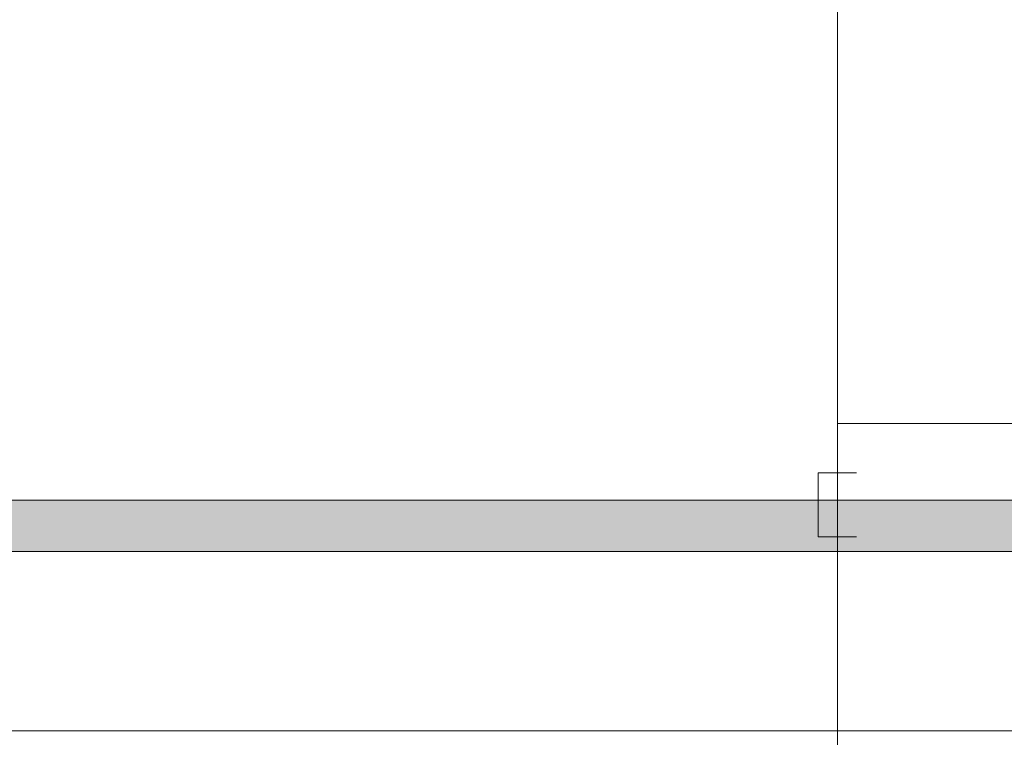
# Model space of a CAD drawing. Header units: millimetres. Extents: x -32229 to 291619, y -13689 to 125138.
# Tile 540 of 565: x 111496 to 115335, y 96175 to 98975. Entities that reach past the tile are written whole.
import ezdxf

# ---------------------------------------------------------------- set-up
doc = ezdxf.new("R2010")
doc.units = ezdxf.units.MM
doc.layers.add('A-DETL-____-OTLN', color=7, linetype='Continuous', lineweight=9, true_color=0x00a600)
doc.layers.add('A-FLOR-____-OTLN', color=7, linetype='Continuous', lineweight=18)
doc.layers.add('M-EQPM-____-OTLN', color=7, linetype='Continuous', lineweight=18)

# ---------------------------------------------------------------- blocks, each defined once
blk = doc.blocks.new('АР_Лоток - 200х100h_ЛВ1-7189167--02 ЭМ')
at = {"layer": 'M-EQPM-____-OTLN', "lineweight": 13, "true_color": 0xf3f3f3}
blk.add_hatch(color=7, dxfattribs=at).paths.add_polyline_path([(78020, -100), (78020, 100), (0, 100), (0, -100), (75579.6, -100)])
blk = doc.blocks.new('Наметкина 10_РД_АР_П_отсоединено_rvt-1--02 ЭМ')
at = {"layer": 'A-FLOR-____-OTLN', "color": 253, "lineweight": 13, "true_color": 0xaaaaaa}
for p, q in [((46485.3, 97100), (124305.3, 97100)), ((124305.3, 96900), (46285.3, 96900)), ((45585.3, 96200), (124305.3, 96200))]:
    blk.add_line(p, q, dxfattribs=at)
at = {"layer": 'M-EQPM-____-OTLN', "color": 253, "lineweight": 13, "true_color": 0xaaaaaa}
blk.add_blockref('АР_Лоток - 200х100h_ЛВ1-7189167--02 ЭМ', (46285.3, 97000), dxfattribs=at)

msp = doc.modelspace()

# ---------------------------------------------------------------- linework, layer by layer
at = {"layer": 'A-DETL-____-OTLN', "color": 5, "true_color": 0x0000ff}
for p, q in [((114684.7, 112353.7), (114684.7, 79232.9)), ((125065.3, 97400), (114684.7, 97400)), ((114759.1, 97206.6), (114609.1, 97206.6)), ((114609.1, 97206.6), (114609.1, 96956.6)), ((114609.1, 96956.6), (114759.1, 96956.6))]:
    msp.add_line(p, q, dxfattribs=at)

# ---------------------------------------------------------------- block references
at = {"lineweight": 5}
msp.add_blockref('Наметкина 10_РД_АР_П_отсоединено_rvt-1--02 ЭМ', (0, 0), dxfattribs=at)

doc.saveas('drawing.dxf')
